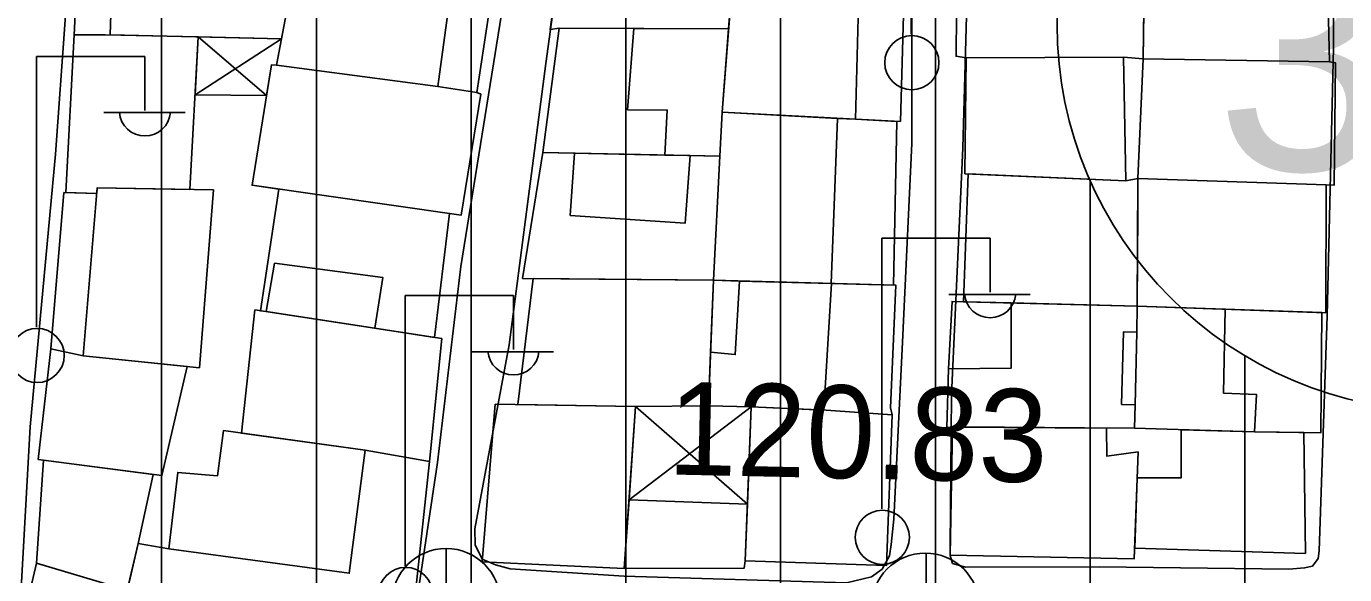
# Model space of a CAD drawing. Extents: x 417997 to 421451, y 4451742 to 4455216.
# Drawn here: x 420467.9 to 420553.1, y 4452773.5 to 4452808.9 of the extents above; entities that cross this region are included whole.
import ezdxf

# ---------------------------------------------------------------- set-up
doc = ezdxf.new("R2010")
doc.units = 0
for name, color, linetype in [('B_Mesken', 7, 'Continuous'), ('B_Sundurma', 7, 'Continuous'), ('B_Teras', 7, 'Continuous'), ('S_Elektrik_Diregi', 7, 'Continuous'), ('S_Rogar_Kapagi', 7, 'Continuous'), ('S_Rogar_Kapagi_Buski', 7, 'Continuous'), ('SM_DAIRE', 7, 'Continuous'), ('SM_TAKS', 7, 'Continuous'), ('TR_ORTAYOGUNKONUT', 7, 'Continuous'), ('Y_Yol_Kotu', 7, 'Continuous'), ('Yol_Sose', 7, 'Continuous')]:
    doc.layers.add(name, color=color, linetype=linetype)

msp = doc.modelspace()

# ---------------------------------------------------------------- linework, layer by layer
at = {"layer": 'B_Mesken'}
for points in [[(420471.253, 4452813.876), (420471.008, 4452808.38), (420473.332, 4452808.386), (420484.404, 4452808.137), (420484.702, 4452809.733), (420484.077, 4452809.783), (420484.394, 4452812.065), (420479.421, 4452812.204), (420479.592, 4452814.565), (420479.25, 4452814.567), (420479.355, 4452816.301), (420474.239, 4452816.573), (420471.894, 4452816.756), (420471.343, 4452816.713)], [(420502.848, 4452816.628), (420501.759, 4452808.738), (420502.336, 4452808.835), (420507.178, 4452808.81), (420513.294, 4452808.779), (420513.695, 4452813.863), (420513.858, 4452816.4)], [(420528.065, 4452815.311), (420540.197, 4452815.206), (420540.19, 4452814.89), (420540.179, 4452813.948), (420538.809, 4452814.037), (420538.782, 4452811.295), (420540.147, 4452811.421), (420540.091, 4452806.845), (420538.808, 4452806.951), (420528.634, 4452806.913), (420527.99, 4452807.015)], [(420540.19, 4452814.89), (420551.921, 4452814.754), (420552.128, 4452806.639), (420540.091, 4452806.845)], [(420498.222, 4452812.624), (420497.03, 4452804.66), (420494.494, 4452805.06), (420484.087, 4452806.442), (420484.702, 4452809.733), (420484.077, 4452809.783), (420484.709, 4452814.334), (420485.239, 4452814.364), (420495.582, 4452812.978)], [(420524.4, 4452802.784), (420524.711, 4452813.517), (420513.695, 4452813.863), (420512.869, 4452803.387)], [(420502.336, 4452808.835), (420513.294, 4452808.779), (420512.869, 4452803.387), (420512.725, 4452800.555), (420501.279, 4452800.781)], [(420470.458, 4452798.196), (420471.01, 4452808.422), (420473.01, 4452808.386), (420479.023, 4452808.258), (420478.486, 4452798.4), (420472.488, 4452798.512), (420472.457, 4452798.148)], [(420494.277, 4452788.838), (420495.25, 4452796.845), (420496.007, 4452796.736), (420497.282, 4452804.556), (420497.03, 4452804.66), (420494.494, 4452805.06), (420484.087, 4452806.442), (420483.76, 4452806.462), (420482.504, 4452798.676), (420484.223, 4452798.429), (420483.032, 4452790.558), (420483.399, 4452790.501), (420490.421, 4452789.428)], [(420528.634, 4452806.913), (420538.808, 4452806.951), (420538.954, 4452798.957), (420528.564, 4452799.417)], [(420551.903, 4452798.691), (420552.42, 4452798.671), (420552.506, 4452806.595), (420552.128, 4452806.639), (420540.091, 4452806.845), (420539.737, 4452799.117)], [(420523.958, 4452792.215), (420524.166, 4452802.797), (420521.488, 4452802.937), (420520.339, 4452802.997), (420512.869, 4452803.387), (420512.725, 4452800.555), (420512.317, 4452792.526), (420513.997, 4452792.481), (420519.925, 4452792.323)], [(420512.317, 4452792.526), (420499.984, 4452792.646), (420501.279, 4452800.781), (420503.336, 4452800.741), (420509.162, 4452800.625), (420510.803, 4452800.593), (420512.725, 4452800.555), (420512.317, 4452792.526)], [(420528.469, 4452791.145), (420528.784, 4452799.407), (420538.954, 4452798.957), (420539.737, 4452799.117), (420539.728, 4452796.823), (420539.716, 4452794.011), (420539.704, 4452790.863)], [(420470.332, 4452798.2), (420472.457, 4452798.148), (420472.488, 4452798.512), (420479.997, 4452798.372), (420479.093, 4452786.879), (420471.588, 4452787.64), (420469.5, 4452788.087)], [(420539.737, 4452799.117), (420539.704, 4452790.863), (420551.879, 4452790.435), (420551.903, 4452798.691)], [(420499.675, 4452784.505), (420500.658, 4452792.64), (420512.317, 4452792.526), (420512.132, 4452787.883), (420511.994, 4452784.424), (420507.278, 4452784.374)], [(420523.863, 4452783.829), (420523.758, 4452784.283), (420524.1, 4452792.211), (420512.317, 4452792.526), (420511.994, 4452784.424), (420514.756, 4452784.359), (420519.596, 4452784.13)], [(420528.589, 4452791.142), (420527.738, 4452791.162), (420527.496, 4452786.801), (420527.406, 4452783.021), (420528.533, 4452783.054), (420536.296, 4452782.987), (420539.529, 4452782.959), (420539.561, 4452784.477), (420539.679, 4452789.176), (420539.704, 4452790.863), (420531.56, 4452791.067)], [(420547.279, 4452782.731), (420551.56, 4452782.661), (420551.621, 4452790.445), (420545.387, 4452790.663), (420539.704, 4452790.863), (420539.679, 4452789.176), (420539.561, 4452784.477), (420539.529, 4452782.959)], [(420482.669, 4452790.613), (420494.753, 4452788.765), (420493.964, 4452780.809), (420489.8, 4452781.546), (420481.819, 4452782.651)], [(420468.683, 4452780.952), (420476.67, 4452779.9), (420478.3, 4452786.96), (420471.588, 4452787.64), (420469.5, 4452788.087)], [(420498.209, 4452784.53), (420507.278, 4452784.374), (420506.552, 4452773.901), (420497.37, 4452774.335)], [(420506.552, 4452773.901), (420514.293, 4452773.914), (420514.373, 4452774.397), (420514.514, 4452778.055), (420514.756, 4452784.359), (420511.994, 4452784.424), (420507.278, 4452784.374), (420506.86, 4452778.347)], [(420514.373, 4452774.397), (420514.756, 4452784.359), (420519.596, 4452784.13), (420523.863, 4452783.829), (420523.503, 4452774.093)], [(420493.964, 4452780.809), (420489.8, 4452781.546), (420480.642, 4452782.813), (420480.259, 4452779.884), (420477.69, 4452780.114), (420477.114, 4452775.177), (420475.129, 4452775.522), (420474.287, 4452771.863), (420478.747, 4452770.166), (420482.103, 4452768.777), (420488.074, 4452766.272), (420492.306, 4452765.321)], [(420539.754, 4452781.438), (420539.511, 4452774.526), (420527.611, 4452774.758), (420527.754, 4452783.031), (420537.707, 4452782.975), (420537.744, 4452781.156)], [(420539.695, 4452779.764), (420542.54, 4452779.767), (420542.531, 4452782.871), (420547.279, 4452782.731), (420550.462, 4452782.679), (420550.569, 4452774.871), (420539.535, 4452775.206)], [(420469.018, 4452780.908), (420468.57, 4452774.24), (420474.431, 4452772.488), (420475.129, 4452775.522), (420476.115, 4452779.973)], [(420468.57, 4452774.24), (420474.431, 4452772.488), (420474.287, 4452771.863), (420478.747, 4452770.166), (420477.925, 4452767.461), (420476.727, 4452761.999), (420467.866, 4452764.167), (420468.274, 4452766.207), (420467.39, 4452766.433), (420468.32, 4452769.966), (420467.61, 4452770.166)]]:
    msp.add_lwpolyline(points, close=True, dxfattribs=at)
at = {"layer": 'B_Sundurma'}
for p, q in [((420478.819, 4452804.508), (420484.404, 4452808.137)), ((420483.439, 4452804.468), (420479.023, 4452808.258)), ((420506.86, 4452778.347), (420514.756, 4452784.359)), ((420514.514, 4452778.055), (420507.278, 4452784.374))]:
    msp.add_line(p, q, dxfattribs=at)
for points in [[(420478.819, 4452804.508), (420483.439, 4452804.468), (420483.76, 4452806.462), (420484.087, 4452806.442), (420484.404, 4452808.137), (420479.023, 4452808.258)], [(420506.86, 4452778.347), (420514.514, 4452778.055), (420514.756, 4452784.359), (420511.994, 4452784.424), (420507.278, 4452784.374)]]:
    msp.add_lwpolyline(points, close=True, dxfattribs=at)
at = {"layer": 'B_Teras'}
for points in [[(420474.239, 4452816.573), (420471.894, 4452816.756), (420471.343, 4452816.713), (420471.253, 4452813.876), (420473.501, 4452813.798), (420473.332, 4452808.386), (420484.404, 4452808.137), (420484.702, 4452809.733), (420484.077, 4452809.783), (420484.394, 4452812.065), (420479.421, 4452812.204), (420479.592, 4452814.565), (420479.25, 4452814.567), (420479.355, 4452816.301), (420474.239, 4452816.573)], [(420495.582, 4452812.978), (420494.494, 4452805.06), (420484.087, 4452806.442), (420484.702, 4452809.733), (420484.077, 4452809.783), (420484.709, 4452814.334), (420485.239, 4452814.364)], [(420521.777, 4452813.609), (420521.488, 4452802.937), (420520.339, 4452802.997), (420512.869, 4452803.387), (420513.695, 4452813.863)], [(420507.178, 4452808.81), (420506.761, 4452803.551), (420509.332, 4452803.535), (420509.162, 4452800.625), (420501.279, 4452800.781), (420502.336, 4452808.835)], [(420484.087, 4452806.442), (420483.76, 4452806.462), (420482.504, 4452798.676), (420496.007, 4452796.736), (420497.282, 4452804.556), (420497.03, 4452804.66), (420494.494, 4452805.06)], [(420519.925, 4452792.323), (420520.326, 4452802.997), (420512.869, 4452803.387), (420512.725, 4452800.555), (420512.317, 4452792.526), (420513.997, 4452792.481)], [(420503.052, 4452796.726), (420503.336, 4452800.741), (420510.803, 4452800.593), (420510.479, 4452796.213)], [(420472.488, 4452798.512), (420479.997, 4452798.372), (420479.093, 4452786.879), (420471.588, 4452787.64)], [(420490.421, 4452789.428), (420490.943, 4452792.719), (420483.958, 4452793.625), (420483.399, 4452790.501)], [(420519.45, 4452784.137), (420519.939, 4452792.322), (420513.997, 4452792.481), (420513.718, 4452787.727), (420512.132, 4452787.883), (420511.994, 4452784.424), (420514.756, 4452784.359)], [(420539.704, 4452790.863), (420539.679, 4452789.176), (420538.813, 4452789.204), (420538.688, 4452784.505), (420539.561, 4452784.477), (420539.529, 4452782.959), (420536.296, 4452782.987), (420528.533, 4452783.054), (420527.406, 4452783.021), (420527.496, 4452786.801), (420531.544, 4452786.84), (420531.56, 4452791.067)], [(420539.529, 4452782.959), (420547.279, 4452782.731), (420547.414, 4452785.137), (420545.278, 4452785.242), (420545.387, 4452790.663), (420539.704, 4452790.863), (420539.679, 4452789.176), (420539.561, 4452784.477), (420539.529, 4452782.959)], [(420489.8, 4452781.546), (420488.779, 4452773.586), (420477.114, 4452775.177), (420477.69, 4452780.114), (420480.259, 4452779.884), (420480.642, 4452782.813)]]:
    msp.add_lwpolyline(points, close=True, dxfattribs=at)
at = {"layer": 'S_Elektrik_Diregi'}
for p, q in [((420525.099, 4452808.431), (420525.099, 4452825.931)), ((420468.574, 4452789.504), (420468.574, 4452807.004)), ((420468.574, 4452807.004), (420475.574, 4452807.004)), ((420475.574, 4452803.504), (420475.574, 4452807.004)), ((420472.914, 4452803.364), (420478.164, 4452803.364)), ((420523.192, 4452777.75), (420523.192, 4452795.25)), ((420523.192, 4452795.25), (420530.192, 4452795.25)), ((420530.192, 4452791.75), (420530.192, 4452795.25)), ((420492.384, 4452774.053), (420492.384, 4452791.553)), ((420492.384, 4452791.553), (420499.384, 4452791.553)), ((420499.384, 4452788.053), (420499.384, 4452791.553)), ((420527.532, 4452791.61), (420532.783, 4452791.61)), ((420496.724, 4452787.913), (420501.974, 4452787.913))]:
    msp.add_line(p, q, dxfattribs=at)
for centre in [(420525.135, 4452806.596), (420468.61, 4452787.668), (420523.228, 4452775.914), (420492.42, 4452772.217)]:
    msp.add_circle(centre, 1.75, dxfattribs=at)
for centre in [(420475.575, 4452803.516), (420530.193, 4452791.762), (420499.385, 4452788.066)]:
    msp.add_arc(centre, 1.658, 184.83843, 355.14641, dxfattribs=at)
at = {"layer": 'S_Rogar_Kapagi'}
msp.add_line((420526.064, 4452767.864), (420526.064, 4452774.864), dxfattribs=at)
msp.add_circle((420526.011, 4452771.392), 3.5, dxfattribs=at)
at = {"layer": 'S_Rogar_Kapagi_Buski'}
msp.add_line((420495.041, 4452775.195), (420495.041, 4452768.194), dxfattribs=at)
msp.add_circle((420495.041, 4452771.695), 3.5, dxfattribs=at)
at = {"layer": 'SM_DAIRE'}
msp.add_circle((420559.52, 4452809.085), 25, dxfattribs=at)
msp.add_circle((420559.52, 4452809.085), 25, dxfattribs=at)
at = {"layer": 'TR_ORTAYOGUNKONUT'}
for p, q in [((420526.655, 4452710.302), (420526.655, 4452849.929)), ((420526.655, 4452710.302), (420526.655, 4452849.929)), ((420516.655, 4452711.357), (420516.655, 4452847.224)), ((420516.655, 4452711.357), (420516.655, 4452847.224)), ((420506.655, 4452712.412), (420506.655, 4452844.518)), ((420506.655, 4452712.412), (420506.655, 4452844.518)), ((420496.655, 4452713.467), (420496.655, 4452841.813)), ((420496.655, 4452713.467), (420496.655, 4452841.813)), ((420486.655, 4452714.522), (420486.655, 4452839.107)), ((420486.655, 4452714.522), (420486.655, 4452839.107)), ((420476.655, 4452715.577), (420476.655, 4452836.402)), ((420476.655, 4452715.577), (420476.655, 4452836.402)), ((420536.655, 4452709.247), (420536.655, 4452798.975)), ((420536.655, 4452709.247), (420536.655, 4452798.975)), ((420546.655, 4452708.192), (420546.655, 4452787.649)), ((420546.655, 4452708.192), (420546.655, 4452787.649))]:
    msp.add_line(p, q, dxfattribs=at)
at = {"layer": 'Yol_Sose'}
for points in [[(420537.236, 4452774.013), (420549.498, 4452773.855), (420550.517, 4452773.934), (420551.019, 4452774.059), (420551.395, 4452774.541), (420551.465, 4452775.05), (420551.981, 4452790.224), (420552.373, 4452807.555), (420552.443, 4452825.678), (420552.754, 4452843.756), (420552.495, 4452853.799), (420552.392, 4452855.081), (420552.007, 4452856.153), (420551.669, 4452856.443), (420551.042, 4452856.531), (420541.888, 4452854.178), (420529.842, 4452850.83), (420529.083, 4452850.24), (420528.969, 4452849.587), (420528.916, 4452833.599), (420528.897, 4452818.168), (420528.429, 4452801.064), (420527.703, 4452785.119), (420527.608, 4452775.305)], [(420499.111, 4452788.355), (420501.49, 4452806.549), (420503.558, 4452821.678), (420505.708, 4452836.493), (420506.917, 4452843.902), (420507.371, 4452844.698), (420508.265, 4452845.143), (420521.486, 4452847.993), (420522.836, 4452848.003), (420524.318, 4452847.494), (420525.103, 4452846.607), (420525.422, 4452845.986), (420525.41, 4452837.583), (420525.108, 4452821.193), (420525.144, 4452801.373), (420524.522, 4452788.533), (420523.976, 4452777.08), (420523.797, 4452775.443), (420523.691, 4452774.713), (420523.211, 4452773.85), (420522.53, 4452773.353), (420520.915, 4452772.979), (420506.543, 4452773.398)], [(420492.812, 4452769.645), (420494.477, 4452780.756), (420495.998, 4452793.421), (420498.73, 4452810.4), (420501.658, 4452833.507), (420502.521, 4452840.836), (420502.52, 4452842.253), (420502.33, 4452843.112), (420501.781, 4452843.675), (420501.069, 4452843.865), (420490.803, 4452841.22), (420475.599, 4452837.43), (420474.126, 4452836.64), (420472.888, 4452835.297), (420472.398, 4452834.145), (420472.154, 4452832.967), (420471.045, 4452818.033), (420469.796, 4452800.681), (420468.149, 4452783.055), (420467.208, 4452766.027)], [(420506.543, 4452773.398), (420499.179, 4452773.87), (420498.221, 4452774.138), (420497.374, 4452774.499), (420496.913, 4452775.419), (420496.885, 4452776.463), (420499.111, 4452788.355)], [(420527.608, 4452775.305), (420527.605, 4452774.745), (420527.772, 4452774.226), (420528.611, 4452773.984), (420537.236, 4452774.013)]]:
    msp.add_lwpolyline(points, dxfattribs=at)

# ---------------------------------------------------------------- texts
at = {"layer": 'SM_TAKS'}
msp.add_text('350', height=15, dxfattribs=at).set_placement((420544.779, 4452799.641))
msp.add_text('350', height=15, dxfattribs=at).set_placement((420544.779, 4452799.641))
at = {"layer": 'Y_Yol_Kotu'}
msp.add_text('120.83 ', height=6, rotation=358.77316, dxfattribs=at).set_placement((420509.319, 4452779.979))

doc.saveas('drawing.dxf')
